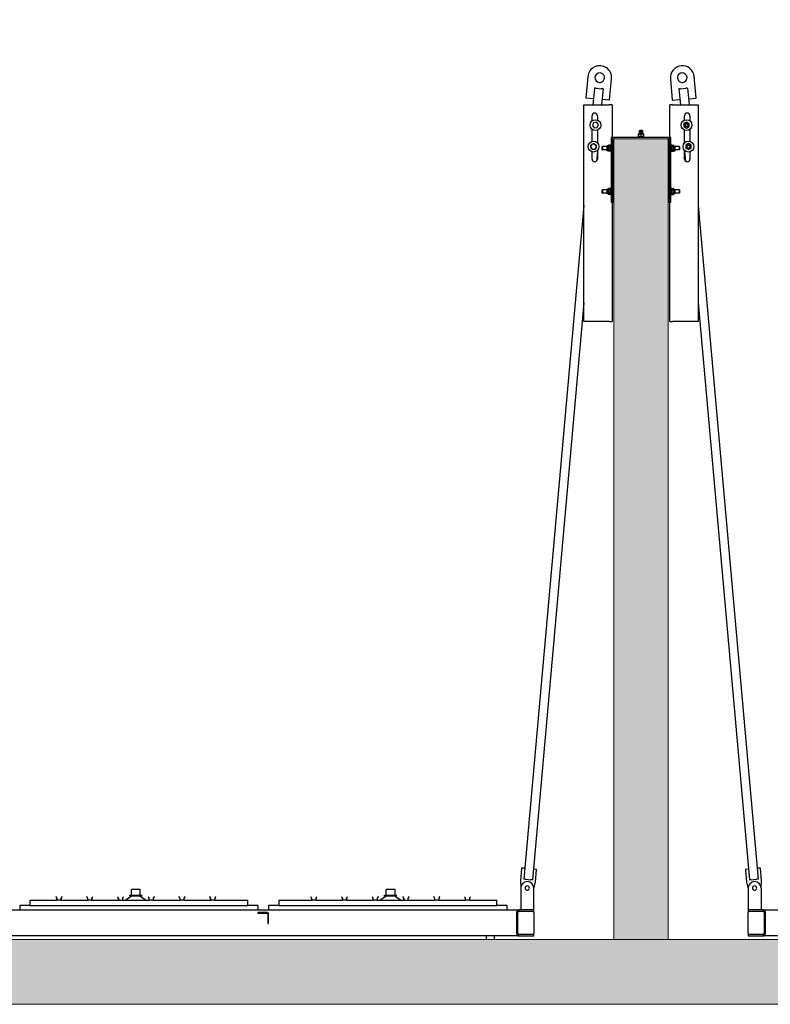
# Model space of a CAD drawing. Extents: x -89225 to 110569, y 13360 to 87647.
# Tile 435 of 478: x 91122 to 94590, y 62264 to 66814. Entities that reach past the tile are written whole.
import ezdxf

# ---------------------------------------------------------------- set-up
doc = ezdxf.new("R2010")
doc.units = 0
doc.layers.add('12', color=12, linetype='Continuous', lineweight=18)
doc.layers.add('Beluchtingstank', color=253, linetype='Continuous')
doc.layers.add('Iv-Lines 035', color=4, linetype='Continuous')
pattern_1 = [(240.00025, (1248752.05, -931373.5), (274.9637, -158.7488), [])]
pattern_2 = [(150, (1248752.05, -931373.5), (-158.75, -274.963), [])]
pattern_3 = [(210.0002, (1248752.05, -931373.5), (158.7508, -274.9626), [])]
pattern_4 = [(120, (1248752.05, -931373.5), (-274.963, -158.75), [])]

# ---------------------------------------------------------------- blocks, each defined once
blk = doc.blocks.new('Beuchtingstank doorsnede')
h = blk.add_hatch()
h.set_pattern_fill('ANSI31', color=256, scale=2540, angle=180.0002, style=0)
h.set_pattern_definition([(225.0002, (1248752.05, -931373.5), (224.5072, -224.5056), [])])
h.paths.add_polyline_path([(1206571.3, -939087.1), (1206576.5, -939074.2), (1206567.9, -939063.3), (1206554.2, -939065.2), (1206549, -939078.1), (1206557.5, -939089)])
h = blk.add_hatch()
h.set_pattern_fill('ANSI31', color=256, scale=2540, angle=75, style=0)
h.set_pattern_definition(pattern_4)
h.paths.add_polyline_path([(1206995.4, -939083.1), (1206995.4, -939069.2), (1206983.4, -939062.3), (1206971.4, -939069.2), (1206971.4, -939083.1), (1206983.4, -939090)])
edge = h.paths.add_edge_path(flags=0)
edge.add_ellipse((1206983.4, -939076.2), major_axis=(6.92, 0), ratio=1, start_angle=0, end_angle=360)
h = blk.add_hatch()
h.set_pattern_fill('ANSI31', color=256, scale=2540, angle=165.0002, style=0)
h.set_pattern_definition(pattern_3)
edge = h.paths.add_edge_path()
edge.add_ellipse((1206983.4, -939076.2), major_axis=(6.31, -4.92), ratio=1, start_angle=0, end_angle=360)
h = blk.add_hatch()
h.set_pattern_fill('ANSI31', color=256, scale=2540, angle=105, style=0)
h.set_pattern_definition(pattern_2)
h.paths.add_polyline_path([(1206562.4, -939186.7), (1206567.6, -939173.8), (1206559, -939162.9), (1206545.3, -939164.8), (1206540.1, -939177.7), (1206548.6, -939188.6)])
h = blk.add_hatch()
h.set_pattern_fill('ANSI31', color=256, scale=2540, angle=75, style=0)
h.set_pattern_definition(pattern_4)
h.paths.add_polyline_path([(1206635.5, -939133.1), (1206635.5, -939433.1), (1206639.5, -939433.1), (1206639.5, -939145.1), (1206639.5, -939133.1)])
h = blk.add_hatch()
h.set_pattern_fill('ANSI31', color=256, scale=2540, angle=105, style=0)
h.set_pattern_definition(pattern_2)
edge = h.paths.add_edge_path()
edge.add_line((1206900.5, -939433.1), (1206906.5, -939433.1))
edge.add_line((1206906.5, -939433.1), (1206906.5, -939145.1))
edge.add_ellipse((1206894.5, -939145.1), major_axis=(0, 12), ratio=1, start_angle=270, end_angle=360)
edge.add_line((1206894.5, -939133.1), (1206651.5, -939133.1))
edge.add_ellipse((1206651.5, -939145.1), major_axis=(-12, 0), ratio=1, start_angle=270, end_angle=360)
edge.add_line((1206639.5, -939145.1), (1206639.5, -939433.1))
edge.add_line((1206639.5, -939433.1), (1206645.5, -939433.1))
edge.add_line((1206645.5, -939433.1), (1206645.5, -939145.1))
edge.add_ellipse((1206651.5, -939145.1), major_axis=(0, 6), ratio=1, start_angle=35.6853, end_angle=90, ccw=False)
edge.add_ellipse((1206651.5, -939145.1), major_axis=(4.87, 3.5), ratio=1, start_angle=54.3147, end_angle=90, ccw=False)
edge.add_line((1206651.5, -939139.1), (1206894.5, -939139.1))
edge.add_ellipse((1206894.5, -939145.1), major_axis=(6, 0), ratio=1, start_angle=54.3147, end_angle=90, ccw=False)
edge.add_ellipse((1206894.5, -939145.1), major_axis=(4.87, -3.5), ratio=1, start_angle=35.6853, end_angle=90, ccw=False)
edge.add_line((1206900.5, -939145.1), (1206900.5, -939433.1))
h = blk.add_hatch()
h.set_pattern_fill('ANSI31', color=256, scale=2540, angle=195.0002, style=0)
h.set_pattern_definition(pattern_1)
h.paths.add_polyline_path([(1206910.5, -939433.1), (1206910.5, -939133.1), (1206906.5, -939133.1), (1206906.5, -939145.1), (1206906.5, -939433.1)])
h = blk.add_hatch()
h.set_pattern_fill('ANSI31', color=256, scale=2540, angle=90, style=0)
h.set_pattern_definition([(135, (1248752.05, -931373.5), (-224.5064, -224.5064), [])])
h.paths.add_polyline_path([(1207004.3, -939182.7), (1207004.3, -939168.8), (1206992.3, -939161.9), (1206980.3, -939168.8), (1206980.3, -939182.7), (1206992.3, -939189.6)])
edge = h.paths.add_edge_path(flags=0)
edge.add_ellipse((1206992.3, -939175.8), major_axis=(6.92, 0), ratio=1, start_angle=0, end_angle=360)
h = blk.add_hatch()
h.set_pattern_fill('ANSI31', color=256, scale=2540, angle=195.0002, style=0)
h.set_pattern_definition(pattern_1)
edge = h.paths.add_edge_path()
edge.add_ellipse((1206992.3, -939175.8), major_axis=(6.31, -4.92), ratio=1, start_angle=0, end_angle=360)
h = blk.add_hatch()
h.set_pattern_fill('ANSI31', color=256, scale=2540, angle=105, style=0)
h.set_pattern_definition(pattern_2)
edge = h.paths.add_edge_path()
edge.add_line((1206210, -942823.1), (1206278, -942823.1))
edge.add_line((1206278, -942823.1), (1206278, -942817.1))
edge.add_line((1206278, -942817.1), (1206210, -942817.1))
edge.add_ellipse((1206210, -942811.1), major_axis=(-6, 0), ratio=1, start_angle=0, end_angle=90, ccw=False)
edge.add_line((1206204, -942811.1), (1206204, -942715.1))
edge.add_ellipse((1206210, -942715.1), major_axis=(0, 6), ratio=1, start_angle=0, end_angle=90, ccw=False)
edge.add_line((1206210, -942709.1), (1206278, -942709.1))
edge.add_line((1206278, -942709.1), (1206278, -942703.1))
edge.add_line((1206278, -942703.1), (1206210, -942703.1))
edge.add_ellipse((1206210, -942715.1), major_axis=(-12, 0), ratio=1, start_angle=270, end_angle=360)
edge.add_line((1206198, -942715.1), (1206198, -942811.1))
edge.add_ellipse((1206210, -942811.1), major_axis=(0, -12), ratio=1, start_angle=270, end_angle=360)
h = blk.add_hatch()
h.set_pattern_fill('ANSI31', color=256, scale=2540, angle=195.0002, style=0)
h.set_pattern_definition(pattern_1)
edge = h.paths.add_edge_path()
edge.add_line((1207268, -942823.1), (1207336, -942823.1))
edge.add_ellipse((1207336, -942811.1), major_axis=(12, 0), ratio=1, start_angle=270, end_angle=360)
edge.add_line((1207348, -942811.1), (1207348, -942715.1))
edge.add_ellipse((1207336, -942715.1), major_axis=(0, 12), ratio=1, start_angle=270, end_angle=360)
edge.add_line((1207336, -942703.1), (1207268, -942703.1))
edge.add_line((1207268, -942703.1), (1207268, -942709.1))
edge.add_line((1207268, -942709.1), (1207336, -942709.1))
edge.add_ellipse((1207336, -942715.1), major_axis=(6, 0), ratio=1, start_angle=0, end_angle=90, ccw=False)
edge.add_line((1207342, -942715.1), (1207342, -942811.1))
edge.add_ellipse((1207336, -942811.1), major_axis=(0, -6), ratio=1, start_angle=0, end_angle=90, ccw=False)
edge.add_line((1207336, -942817.1), (1207268, -942817.1))
edge.add_line((1207268, -942817.1), (1207268, -942823.1))
h = blk.add_hatch()
h.set_pattern_fill('ANSI31', color=256, scale=2540, angle=165.0002, style=0)
h.set_pattern_definition(pattern_3)
edge = h.paths.add_edge_path()
edge.add_line((1205053, -942765.1), (1205053, -942721.1))
edge.add_ellipse((1205047, -942721.1), major_axis=(0, 6), ratio=1, start_angle=270, end_angle=360)
edge.add_line((1205047, -942715.1), (1205003, -942715.1))
edge.add_line((1205003, -942715.1), (1205003, -942718.1))
edge.add_line((1205003, -942718.1), (1205047, -942718.1))
edge.add_ellipse((1205047, -942721.1), major_axis=(3, 0), ratio=1, start_angle=0, end_angle=90, ccw=False)
edge.add_line((1205050, -942721.1), (1205050, -942765.1))
edge.add_line((1205050, -942765.1), (1205053, -942765.1))
for p, q in [((1206527.5, -938852.1), (1206518.6, -938951.7)), ((1206628.2, -938961.5), (1206637.1, -938861.9)), ((1206909, -938861.9), (1206917.9, -938961.5)), ((1207027.5, -938951.7), (1207018.6, -938852.1)), ((1206557.9, -938905.1), (1206551, -938983.1)), ((1206565.9, -938905.8), (1206557.9, -938905.1)), ((1206565.9, -938905.8), (1206589.8, -938907.9)), ((1206597.8, -938908.6), (1206589.8, -938907.9)), ((1206597.8, -938908.6), (1206591.1, -938983.1)), ((1206956.3, -938907.9), (1206948.3, -938908.6)), ((1206948.3, -938908.6), (1206955, -938983.1)), ((1206956.3, -938907.9), (1206980.2, -938905.8)), ((1206988.2, -938905.1), (1206980.2, -938905.8)), ((1206988.2, -938905.1), (1206995.1, -938983.1)), ((1206509.5, -938983.1), (1206627.5, -938983.1)), ((1206509.5, -939983.1), (1206509.5, -938983.1)), ((1206553.5, -938954.9), (1206518.6, -938951.7)), ((1206628.2, -938961.5), (1206593.3, -938958.4)), ((1206639.5, -938983.1), (1206627.5, -938983.1)), ((1206639.5, -938983.1), (1206639.5, -939133.1)), ((1206918.5, -938983.1), (1206906.5, -938983.1)), ((1206906.5, -939133.1), (1206906.5, -938983.1)), ((1206917.9, -938961.5), (1206952.8, -938958.4)), ((1206918.5, -938983.1), (1207036.5, -938983.1)), ((1206992.6, -938954.9), (1207027.5, -938951.7)), ((1207036.5, -938983.1), (1207036.5, -939983.1)), ((1206547, -939056.7), (1206547, -939033.1)), ((1206554.2, -939065.2), (1206549, -939078.1)), ((1206567.9, -939063.3), (1206554.2, -939065.2)), ((1206576.5, -939074.2), (1206567.9, -939063.3)), ((1206571.3, -939087.1), (1206576.5, -939074.2)), ((1206572, -939033.1), (1206572, -939053)), ((1206983.4, -939062.3), (1206971.4, -939069.2)), ((1206971.4, -939069.2), (1206971.4, -939083.1)), ((1206974, -939053), (1206974, -939033.1)), ((1206995.4, -939069.2), (1206983.4, -939062.3)), ((1206995.4, -939083.1), (1206995.4, -939069.2)), ((1206999, -939033.1), (1206999, -939056.7)), ((1206547, -939151.7), (1206547, -939095.6)), ((1206549, -939078.1), (1206557.5, -939089)), ((1206557.5, -939089), (1206571.3, -939087.1)), ((1206572, -939099.4), (1206572, -939158.6)), ((1206761, -939117.1), (1206767, -939117.1)), ((1206761, -939117.9), (1206761, -939129.4)), ((1206761.9, -939117.9), (1206761, -939117.9)), ((1206761.9, -939129.4), (1206761.9, -939117.9)), ((1206766.1, -939110.1), (1206765, -939113.1)), ((1206781, -939113.1), (1206765, -939113.1)), ((1206765, -939117.1), (1206765, -939113.1)), ((1206767.1, -939101.1), (1206766.1, -939102.1)), ((1206766.1, -939102.1), (1206766.1, -939102.1)), ((1206766.1, -939110.1), (1206766.1, -939102.1)), ((1206766.1, -939110.1), (1206766.1, -939102.1)), ((1206769.6, -939110.1), (1206766.1, -939110.1)), ((1206766.1, -939110.1), (1206766.1, -939110.1)), ((1206767, -939117.1), (1206779, -939117.1)), ((1206778.9, -939101.1), (1206767.1, -939101.1)), ((1206769.6, -939102.1), (1206769.6, -939102.1)), ((1206769.6, -939102.1), (1206769.6, -939110.1)), ((1206769.6, -939110.1), (1206769.6, -939102.1)), ((1206776.5, -939110.1), (1206769.6, -939110.1)), ((1206769.6, -939110.1), (1206769.6, -939110.1)), ((1206772.2, -939117.9), (1206772.2, -939129.4)), ((1206773.9, -939117.9), (1206772.2, -939117.9)), ((1206773.9, -939129.4), (1206773.9, -939117.9)), ((1206776.5, -939102.1), (1206776.5, -939102.1)), ((1206776.5, -939102.1), (1206776.5, -939110.1)), ((1206776.5, -939110.1), (1206776.5, -939102.1)), ((1206779.9, -939110.1), (1206776.5, -939110.1)), ((1206776.5, -939110.1), (1206776.5, -939110.1)), ((1206778.9, -939101.1), (1206779.9, -939102.1)), ((1206779, -939117.1), (1206785, -939117.1)), ((1206779.9, -939102.1), (1206779.9, -939102.1)), ((1206779.9, -939102.1), (1206779.9, -939110.1)), ((1206779.9, -939110.1), (1206779.9, -939102.1)), ((1206779.9, -939110.1), (1206779.9, -939110.1)), ((1206779.9, -939110.1), (1206781, -939113.1)), ((1206781, -939117.1), (1206781, -939113.1)), ((1206784.2, -939117.9), (1206784.2, -939129.4)), ((1206785, -939117.9), (1206784.2, -939117.9)), ((1206785, -939129.4), (1206785, -939117.9)), ((1206971.4, -939083.1), (1206983.4, -939090)), ((1206974, -939158.6), (1206974, -939099.4)), ((1206983.4, -939090), (1206995.4, -939083.1)), ((1206999, -939095.6), (1206999, -939151.7)), ((1206545.3, -939164.8), (1206540.1, -939177.7)), ((1206559, -939162.9), (1206545.3, -939164.8)), ((1206567.6, -939173.8), (1206559, -939162.9)), ((1206635.5, -939133.1), (1206635.5, -939433.1)), ((1206639.5, -939133.1), (1206635.5, -939133.1)), ((1206639.5, -939433.1), (1206639.5, -939133.1)), ((1206641.2, -939139.1), (1206639.5, -939139.1)), ((1206639.5, -939145.1), (1206639.5, -939433.1)), ((1206645.5, -939433.1), (1206645.5, -939145.1)), ((1206894.5, -939133.1), (1206651.5, -939133.1)), ((1206788, -939130.1), (1206758, -939130.1)), ((1206758, -939133.1), (1206758, -939130.1)), ((1206761, -939129.4), (1206761.9, -939129.4)), ((1206772.2, -939129.4), (1206773.9, -939129.4)), ((1206784.2, -939129.4), (1206785, -939129.4)), ((1206788, -939133.1), (1206788, -939130.1)), ((1206900.5, -939145.1), (1206900.5, -939433.1)), ((1206906.5, -939139.1), (1206904.9, -939139.1)), ((1206910.5, -939133.1), (1206906.5, -939133.1)), ((1206906.5, -939133.1), (1206906.5, -939433.1)), ((1206906.5, -939433.1), (1206906.5, -939145.1)), ((1206910.5, -939433.1), (1206910.5, -939133.1)), ((1206992.3, -939161.9), (1206980.3, -939168.8)), ((1207004.3, -939168.8), (1206992.3, -939161.9)), ((1206540.1, -939177.7), (1206548.6, -939188.6)), ((1206547, -939233.1), (1206547, -939199.8)), ((1206548.6, -939188.6), (1206562.4, -939186.7)), ((1206562.4, -939186.7), (1206567.6, -939173.8)), ((1206572, -939196.8), (1206568, -939242.4)), ((1206572, -939192.9), (1206572, -939233.1)), ((1206594.5, -939175.6), (1206595, -939175.1)), ((1206594.5, -939190.6), (1206594.5, -939175.6)), ((1206594.5, -939190.6), (1206595, -939191.1)), ((1206595, -939175.1), (1206595, -939191.1)), ((1206616.5, -939175.1), (1206595, -939175.1)), ((1206616.5, -939191.1), (1206595, -939191.1)), ((1206616.5, -939194.4), (1206616.5, -939171.9)), ((1206622, -939171.9), (1206616.5, -939171.9)), ((1206622, -939194.4), (1206616.5, -939194.4)), ((1206622, -939171.9), (1206623.6, -939169.3)), ((1206622, -939194.4), (1206622, -939171.9)), ((1206622, -939194.4), (1206623.6, -939197)), ((1206631, -939169.3), (1206623.6, -939169.3)), ((1206631, -939176.2), (1206623.6, -939176.2)), ((1206631, -939190.1), (1206623.6, -939190.1)), ((1206631, -939197), (1206623.6, -939197)), ((1206632.5, -939171.9), (1206631, -939169.3)), ((1206632.5, -939194.4), (1206631, -939197)), ((1206632.5, -939168.1), (1206632.5, -939198.1)), ((1206632.5, -939168.1), (1206635.5, -939168.1)), ((1206632.5, -939198.1), (1206635.5, -939198.1)), ((1206913.5, -939168.1), (1206910.5, -939168.1)), ((1206913.5, -939198.1), (1206910.5, -939198.1)), ((1206913.5, -939198.1), (1206913.5, -939168.1)), ((1206913.5, -939171.9), (1206915.1, -939169.3)), ((1206913.5, -939194.4), (1206915.1, -939197)), ((1206915.1, -939169.3), (1206922.5, -939169.3)), ((1206915.1, -939176.2), (1206922.5, -939176.2)), ((1206915.1, -939190.1), (1206922.5, -939190.1)), ((1206915.1, -939197), (1206922.5, -939197)), ((1206924, -939171.9), (1206922.5, -939169.3)), ((1206924, -939194.4), (1206922.5, -939197)), ((1206924, -939171.9), (1206924, -939194.4)), ((1206924, -939171.9), (1206929.5, -939171.9)), ((1206924, -939194.4), (1206929.5, -939194.4)), ((1206929.5, -939171.9), (1206929.5, -939194.4)), ((1206951, -939175.1), (1206929.5, -939175.1)), ((1206951, -939191.1), (1206929.5, -939191.1)), ((1206951, -939175.1), (1206951, -939191.1)), ((1206951.5, -939175.6), (1206951, -939175.1)), ((1206951.5, -939190.6), (1206951, -939191.1)), ((1206951.5, -939190.6), (1206951.5, -939175.6)), ((1206974, -939233.1), (1206974, -939192.9)), ((1206974, -939196.8), (1206978.1, -939242.4)), ((1206980.3, -939168.8), (1206980.3, -939182.7)), ((1206980.3, -939182.7), (1206992.3, -939189.6)), ((1206992.3, -939189.6), (1207004.3, -939182.7)), ((1206999, -939199.8), (1206999, -939233.1)), ((1207004.3, -939182.7), (1207004.3, -939168.8)), ((1206594.5, -939375.6), (1206595, -939375.1)), ((1206594.5, -939390.6), (1206594.5, -939375.6)), ((1206594.5, -939390.6), (1206595, -939391.1)), ((1206595, -939375.1), (1206595, -939391.1)), ((1206616.5, -939375.1), (1206595, -939375.1)), ((1206616.5, -939391.1), (1206595, -939391.1)), ((1206616.5, -939394.4), (1206616.5, -939371.9)), ((1206622, -939371.9), (1206616.5, -939371.9)), ((1206622, -939371.9), (1206623.6, -939369.3)), ((1206622, -939394.4), (1206622, -939371.9)), ((1206631, -939369.3), (1206623.6, -939369.3)), ((1206631, -939376.2), (1206623.6, -939376.2)), ((1206631, -939390.1), (1206623.6, -939390.1)), ((1206632.5, -939371.9), (1206631, -939369.3)), ((1206632.5, -939368.1), (1206632.5, -939398.1)), ((1206632.5, -939368.1), (1206635.5, -939368.1)), ((1206913.5, -939368.1), (1206910.5, -939368.1)), ((1206913.5, -939398.1), (1206913.5, -939368.1)), ((1206913.5, -939371.9), (1206915.1, -939369.3)), ((1206915.1, -939369.3), (1206922.5, -939369.3)), ((1206915.1, -939376.2), (1206922.5, -939376.2)), ((1206915.1, -939390.1), (1206922.5, -939390.1)), ((1206924, -939371.9), (1206922.5, -939369.3)), ((1206924, -939371.9), (1206924, -939394.4)), ((1206924, -939371.9), (1206929.5, -939371.9)), ((1206929.5, -939371.9), (1206929.5, -939394.4)), ((1206951, -939375.1), (1206929.5, -939375.1)), ((1206951, -939391.1), (1206929.5, -939391.1)), ((1206951, -939375.1), (1206951, -939391.1)), ((1206951.5, -939375.6), (1206951, -939375.1)), ((1206951.5, -939390.6), (1206951, -939391.1)), ((1206951.5, -939390.6), (1206951.5, -939375.6)), ((1206622, -939394.4), (1206616.5, -939394.4)), ((1206622, -939394.4), (1206623.6, -939397)), ((1206631, -939397), (1206623.6, -939397)), ((1206632.5, -939394.4), (1206631, -939397)), ((1206632.5, -939398.1), (1206635.5, -939398.1)), ((1206635.5, -939433.1), (1206639.5, -939433.1)), ((1206639.5, -939433.1), (1206639.5, -939983.1)), ((1206639.5, -939433.1), (1206645.5, -939433.1)), ((1206900.5, -939433.1), (1206906.5, -939433.1)), ((1206906.5, -939983.1), (1206906.5, -939433.1)), ((1206906.5, -939433.1), (1206910.5, -939433.1)), ((1206913.5, -939398.1), (1206910.5, -939398.1)), ((1206913.5, -939394.4), (1206915.1, -939397)), ((1206915.1, -939397), (1206922.5, -939397)), ((1206924, -939394.4), (1206922.5, -939397)), ((1206924, -939394.4), (1206929.5, -939394.4)), ((1206509.5, -939447.1), (1206231.7, -942560.5)), ((1207036.5, -939447.1), (1207314.4, -942560.5)), ((1206509.5, -939897.1), (1206271.5, -942564.1)), ((1207036.5, -939897.1), (1207274.6, -942564.1)), ((1206627.5, -939983.1), (1206509.5, -939983.1)), ((1206627.5, -939983.1), (1206639.5, -939983.1)), ((1206906.5, -939983.1), (1206918.5, -939983.1)), ((1207036.5, -939983.1), (1206918.5, -939983.1)), ((1206221.2, -942509.4), (1206215.9, -942569.2)), ((1206236.1, -942510.7), (1206221.2, -942509.4)), ((1206290.9, -942515.6), (1206276, -942514.3)), ((1206285.6, -942575.4), (1206290.9, -942515.6)), ((1207270.1, -942514.3), (1207255.2, -942515.6)), ((1207255.2, -942515.6), (1207260.5, -942575.4)), ((1207324.9, -942509.4), (1207310, -942510.7)), ((1207330.2, -942569.2), (1207324.9, -942509.4)), ((1206215.9, -942569.2), (1206218, -942603.1)), ((1206239.7, -942561.2), (1206231.7, -942560.5)), ((1206239.7, -942561.2), (1206263.6, -942563.4)), ((1206271.5, -942564.1), (1206263.6, -942563.4)), ((1206278, -942605.8), (1206285.6, -942575.4)), ((1207260.5, -942575.4), (1207268, -942605.8)), ((1207282.5, -942563.4), (1207274.6, -942564.1)), ((1207282.5, -942563.4), (1207306.4, -942561.2)), ((1207314.4, -942560.5), (1207306.4, -942561.2)), ((1207328, -942603.1), (1207330.2, -942569.2)), ((1204460.2, -942609.1), (1204419.2, -942609.1)), ((1204419.2, -942634.1), (1204419.2, -942609.1)), ((1204460.2, -942634.1), (1204460.2, -942609.1)), ((1205637, -942609.1), (1205596, -942609.1)), ((1205596, -942634.1), (1205596, -942609.1)), ((1205637, -942634.1), (1205637, -942609.1)), ((1206218, -942602.1), (1206218, -942703.1)), ((1206278, -942703.1), (1206278, -942602.1)), ((1207268, -942602.1), (1207268, -942703.1)), ((1207328, -942602.1), (1207328, -942703.1)), ((1203949.7, -942659.1), (1203949.7, -942683.1)), ((1204076.8, -942659.1), (1203949.7, -942659.1)), ((1204071.2, -942642.5), (1204070.4, -942643.2)), ((1204070.4, -942643.2), (1204073.2, -942646)), ((1204074, -942645.3), (1204071.2, -942642.5)), ((1204074.2, -942648.2), (1204074.2, -942656.6)), ((1204075.2, -942656.6), (1204075.2, -942648.2)), ((1204092.7, -942658.1), (1204076.8, -942658.1)), ((1204218.8, -942659.1), (1204092.7, -942659.1)), ((1204094.3, -942648.2), (1204094.3, -942656.6)), ((1204095.3, -942656.6), (1204095.3, -942648.2)), ((1204098.3, -942642.5), (1204095.5, -942645.3)), ((1204096.3, -942646), (1204099.1, -942643.2)), ((1204099.1, -942643.2), (1204098.3, -942642.5)), ((1204213.2, -942642.5), (1204212.4, -942643.2)), ((1204212.4, -942643.2), (1204215.2, -942646)), ((1204216, -942645.3), (1204213.2, -942642.5)), ((1204216.2, -942648.2), (1204216.2, -942656.6)), ((1204217.2, -942656.6), (1204217.2, -942648.2)), ((1204234.7, -942658.1), (1204218.8, -942658.1)), ((1204360.8, -942659.1), (1204234.7, -942659.1)), ((1204236.3, -942656.6), (1204236.3, -942648.2)), ((1204237.3, -942656.6), (1204237.3, -942648.2)), ((1204237.5, -942645.3), (1204240.3, -942642.5)), ((1204238.3, -942646), (1204241.1, -942643.2)), ((1204241.1, -942643.2), (1204240.3, -942642.5)), ((1204355.2, -942642.5), (1204354.4, -942643.2)), ((1204354.4, -942643.2), (1204357.2, -942646)), ((1204358, -942645.3), (1204355.2, -942642.5)), ((1204358.2, -942648.2), (1204358.2, -942656.6)), ((1204359.2, -942648.2), (1204359.2, -942656.6)), ((1204360.8, -942658.1), (1204376.7, -942658.1)), ((1204502.8, -942659.1), (1204376.7, -942659.1)), ((1204378.3, -942648.2), (1204378.3, -942656.6)), ((1204379.3, -942656.6), (1204379.3, -942648.2)), ((1204382.3, -942642.5), (1204379.5, -942645.3)), ((1204380.3, -942646), (1204383.1, -942643.2)), ((1204383.1, -942643.2), (1204382.3, -942642.5)), ((1204419.2, -942639.1), (1204389.7, -942659.1)), ((1204412.1, -942634.1), (1204412.2, -942634.1)), ((1204412.1, -942639.1), (1204412.1, -942634.1)), ((1204412.2, -942639.1), (1204412.1, -942639.1)), ((1204412.2, -942639.1), (1204412.2, -942634.1)), ((1204412.2, -942634.1), (1204439.9, -942634.1)), ((1204439.9, -942639.1), (1204412.2, -942639.1)), ((1204439.9, -942639.1), (1204439.9, -942634.1)), ((1204439.9, -942634.1), (1204467.4, -942634.1)), ((1204467.4, -942639.1), (1204439.9, -942639.1)), ((1204460.2, -942639.1), (1204489.7, -942659.1)), ((1204467.4, -942639.1), (1204467.4, -942634.1)), ((1204497.2, -942642.5), (1204496.4, -942643.2)), ((1204499.2, -942646), (1204496.4, -942643.2)), ((1204500, -942645.3), (1204497.2, -942642.5)), ((1204500.2, -942648.2), (1204500.2, -942656.6)), ((1204501.2, -942656.6), (1204501.2, -942648.2)), ((1204518.7, -942658.1), (1204502.8, -942658.1)), ((1204644.8, -942659.1), (1204518.7, -942659.1)), ((1204520.3, -942648.2), (1204520.3, -942656.6)), ((1204521.3, -942656.6), (1204521.3, -942648.2)), ((1204524.3, -942642.5), (1204521.5, -942645.3)), ((1204525.1, -942643.2), (1204522.3, -942646)), ((1204525.1, -942643.2), (1204524.3, -942642.5)), ((1204639.2, -942642.5), (1204638.4, -942643.2)), ((1204638.4, -942643.2), (1204641.2, -942646)), ((1204642, -942645.3), (1204639.2, -942642.5)), ((1204642.2, -942648.2), (1204642.2, -942656.6)), ((1204643.2, -942648.2), (1204643.2, -942656.6)), ((1204660.7, -942658.1), (1204644.8, -942658.1)), ((1204786.8, -942659.1), (1204660.7, -942659.1)), ((1204662.3, -942656.6), (1204662.3, -942648.2)), ((1204663.3, -942656.6), (1204663.3, -942648.2)), ((1204663.5, -942645.3), (1204666.3, -942642.5)), ((1204664.3, -942646), (1204667.1, -942643.2)), ((1204667.1, -942643.2), (1204666.3, -942642.5)), ((1204781.2, -942642.5), (1204780.4, -942643.2)), ((1204780.4, -942643.2), (1204783.2, -942646)), ((1204781.2, -942642.5), (1204784, -942645.3)), ((1204784.2, -942648.2), (1204784.2, -942656.6)), ((1204785.2, -942656.6), (1204785.2, -942648.2)), ((1204802.7, -942658.1), (1204786.8, -942658.1)), ((1204956.5, -942659.1), (1204802.7, -942659.1)), ((1204804.3, -942648.2), (1204804.3, -942656.6)), ((1204805.3, -942656.6), (1204805.3, -942648.2)), ((1204808.3, -942642.5), (1204805.5, -942645.3)), ((1204809.1, -942643.2), (1204806.3, -942646)), ((1204808.3, -942642.5), (1204809.1, -942643.2)), ((1204956.5, -942683.1), (1204956.5, -942659.1)), ((1205099.7, -942659.1), (1205099.7, -942683.1)), ((1205253.6, -942659.1), (1205099.7, -942659.1)), ((1205247.2, -942643.2), (1205248, -942642.5)), ((1205250, -942646), (1205247.2, -942643.2)), ((1205250.8, -942645.3), (1205248, -942642.5)), ((1205251, -942648.2), (1205251, -942656.6)), ((1205252, -942656.6), (1205252, -942648.2)), ((1205269.5, -942658.1), (1205253.6, -942658.1)), ((1205395.6, -942659.1), (1205269.5, -942659.1)), ((1205271.1, -942648.2), (1205271.1, -942656.6)), ((1205272.1, -942656.6), (1205272.1, -942648.2)), ((1205272.3, -942645.3), (1205275.1, -942642.5)), ((1205273.1, -942646), (1205275.9, -942643.2)), ((1205275.9, -942643.2), (1205275.1, -942642.5)), ((1205390, -942642.5), (1205389.2, -942643.2)), ((1205389.2, -942643.2), (1205392, -942646)), ((1205390, -942642.5), (1205392.8, -942645.3)), ((1205393, -942648.2), (1205393, -942656.6)), ((1205394, -942648.2), (1205394, -942656.6)), ((1205411.5, -942658.1), (1205395.6, -942658.1)), ((1205537.6, -942659.1), (1205411.5, -942659.1)), ((1205413.1, -942656.6), (1205413.1, -942648.2)), ((1205414.1, -942656.6), (1205414.1, -942648.2)), ((1205417.1, -942642.5), (1205414.3, -942645.3)), ((1205415.1, -942646), (1205417.9, -942643.2)), ((1205417.9, -942643.2), (1205417.1, -942642.5)), ((1205532, -942642.5), (1205531.2, -942643.2)), ((1205534, -942646), (1205531.2, -942643.2)), ((1205534.8, -942645.3), (1205532, -942642.5)), ((1205535, -942648.2), (1205535, -942656.6)), ((1205536, -942656.6), (1205536, -942648.2)), ((1205553.5, -942658.1), (1205537.6, -942658.1)), ((1205679.6, -942659.1), (1205553.5, -942659.1)), ((1205555.1, -942648.2), (1205555.1, -942656.6)), ((1205556.1, -942656.6), (1205556.1, -942648.2)), ((1205559.1, -942642.5), (1205556.3, -942645.3)), ((1205559.9, -942643.2), (1205557.1, -942646)), ((1205559.9, -942643.2), (1205559.1, -942642.5)), ((1205596, -942639.1), (1205566.5, -942659.1)), ((1205588.9, -942639.1), (1205588.9, -942634.1)), ((1205588.9, -942634.1), (1205589, -942634.1)), ((1205589, -942639.1), (1205588.9, -942639.1)), ((1205589, -942639.1), (1205589, -942634.1)), ((1205589, -942634.1), (1205616.7, -942634.1)), ((1205616.7, -942639.1), (1205589, -942639.1)), ((1205616.7, -942639.1), (1205616.7, -942634.1)), ((1205616.7, -942634.1), (1205644.2, -942634.1)), ((1205644.2, -942639.1), (1205616.7, -942639.1)), ((1205637, -942639.1), (1205666.5, -942659.1)), ((1205644.2, -942639.1), (1205644.2, -942634.1)), ((1205674, -942642.5), (1205673.2, -942643.2)), ((1205673.2, -942643.2), (1205676, -942646)), ((1205676.8, -942645.3), (1205674, -942642.5)), ((1205677, -942648.2), (1205677, -942656.6)), ((1205678, -942656.6), (1205678, -942648.2)), ((1205679.6, -942658.1), (1205695.5, -942658.1)), ((1205821.6, -942659.1), (1205695.5, -942659.1)), ((1205697.1, -942656.6), (1205697.1, -942648.2)), ((1205698.1, -942656.6), (1205698.1, -942648.2)), ((1205701.1, -942642.5), (1205698.3, -942645.3)), ((1205699.1, -942646), (1205701.9, -942643.2)), ((1205701.9, -942643.2), (1205701.1, -942642.5)), ((1205816, -942642.5), (1205815.2, -942643.2)), ((1205815.2, -942643.2), (1205818, -942646)), ((1205816, -942642.5), (1205818.8, -942645.3)), ((1205819, -942648.2), (1205819, -942656.6)), ((1205820, -942648.2), (1205820, -942656.6)), ((1205837.5, -942658.1), (1205821.6, -942658.1)), ((1205963.6, -942659.1), (1205837.5, -942659.1)), ((1205839.1, -942648.2), (1205839.1, -942656.6)), ((1205840.1, -942656.6), (1205840.1, -942648.2)), ((1205843.1, -942642.5), (1205840.3, -942645.3)), ((1205841.1, -942646), (1205843.9, -942643.2)), ((1205843.9, -942643.2), (1205843.1, -942642.5)), ((1205958, -942642.5), (1205957.2, -942643.2)), ((1205957.2, -942643.2), (1205960, -942646)), ((1205960.8, -942645.3), (1205958, -942642.5)), ((1205961, -942648.2), (1205961, -942656.6)), ((1205962, -942656.6), (1205962, -942648.2)), ((1205979.5, -942658.1), (1205963.6, -942658.1)), ((1206106.5, -942659.1), (1205979.5, -942659.1)), ((1205981.1, -942648.2), (1205981.1, -942656.6)), ((1205982.1, -942656.6), (1205982.1, -942648.2)), ((1205985.1, -942642.5), (1205982.3, -942645.3)), ((1205983.1, -942646), (1205985.9, -942643.2)), ((1205985.9, -942643.2), (1205985.1, -942642.5)), ((1206106.5, -942683.1), (1206106.5, -942659.1)), ((1200396, -942703.1), (1206210, -942703.1)), ((1203949.7, -942683.1), (1203903.1, -942683.1)), ((1203903.1, -942683.1), (1203903.1, -942703.1)), ((1203949.7, -942683.1), (1204956.5, -942683.1)), ((1205003.1, -942683.1), (1204956.5, -942683.1)), ((1205003.1, -942683.1), (1205003.1, -942703.1)), ((1205099.7, -942683.1), (1205053.1, -942683.1)), ((1205053.1, -942683.1), (1205053.1, -942703.1)), ((1205099.7, -942683.1), (1206106.5, -942683.1)), ((1206153.1, -942683.1), (1206106.5, -942683.1)), ((1206153.1, -942683.1), (1206153.1, -942703.1)), ((1206278, -942703.1), (1206210, -942703.1)), ((1206210, -942709.1), (1206278, -942709.1)), ((1206278, -942709.1), (1206278, -942703.1)), ((1206278, -942715.1), (1206278, -942709.1)), ((1207336, -942703.1), (1207268, -942703.1)), ((1207268, -942703.1), (1207268, -942709.1)), ((1207268, -942709.1), (1207268, -942715.1)), ((1207268, -942709.1), (1207336, -942709.1)), ((1207336, -942703.1), (1213150, -942703.1)), ((1205047, -942715.1), (1205003, -942715.1)), ((1205003, -942715.1), (1205003, -942718.1)), ((1205003, -942718.1), (1205047, -942718.1)), ((1205050, -942721.1), (1205050, -942765.1)), ((1205053, -942765.1), (1205053, -942721.1)), ((1206198, -942715.1), (1206198, -942811.1)), ((1206204, -942811.1), (1206204, -942715.1)), ((1206278, -942715.1), (1206278, -942811.1)), ((1207268, -942811.1), (1207268, -942715.1)), ((1207342, -942715.1), (1207342, -942811.1)), ((1207348, -942811.1), (1207348, -942715.1)), ((1205050, -942765.1), (1205053, -942765.1)), ((1206210, -942823.1), (1200396, -942823.1)), ((1206059, -942839.1), (1206059, -942823.1)), ((1206097, -942839.1), (1206097, -942823.1)), ((1206278, -942817.1), (1206210, -942817.1)), ((1206210, -942823.1), (1206278, -942823.1)), ((1206278, -942817.1), (1206278, -942811.1)), ((1206278, -942823.1), (1206278, -942817.1)), ((1207268, -942811.1), (1207268, -942817.1)), ((1207336, -942817.1), (1207268, -942817.1)), ((1207268, -942817.1), (1207268, -942823.1)), ((1207268, -942823.1), (1207336, -942823.1)), ((1213150, -942823.1), (1207336, -942823.1))]:
    blk.add_line(p, q)
for centre, radius in [((1206562.7, -939076.2), 25), ((1206983.4, -939076.2), 25), ((1206983.4, -939076.2), 8), ((1206983.4, -939076.2), 6.92), ((1206553.8, -939175.8), 25), ((1206992.3, -939175.8), 25), ((1206992.3, -939175.8), 8), ((1206992.3, -939175.8), 6.92)]:
    blk.add_circle(centre, radius)
for centre, radius, start, end in [((1206582.3, -938857), 55, 354.9, 174.9), ((1206582.3, -938857), 22, 84.9, 264.9), ((1206582.3, -938857), 22, 264.9, 84.9), ((1206963.8, -938857), 55, 5.1, 185.1), ((1206963.8, -938857), 22, 95.1, 275.1), ((1206963.8, -938857), 22, 275.1, 95.1), ((1206559.5, -939033.1), 12.5, 0, 180), ((1206986.5, -939033.1), 12.5, 0, 180), ((1206651.5, -939145.1), 12, 90, 180), ((1206651.5, -939145.1), 6, 90, 180), ((1206894.5, -939145.1), 12, 0, 90), ((1206894.5, -939145.1), 6, 0, 90), ((1206559.5, -939233.1), 12.5, 180, 0), ((1206986.5, -939233.1), 12.5, 180, 0), ((1206248, -942602.1), 30, 0, 180), ((1207298, -942602.1), 30, 0, 180), ((1206248, -942602.1), 10, 90, 270), ((1206248, -942602.1), 10, 270, 90), ((1207298, -942602.1), 10, 90, 270), ((1207298, -942602.1), 10, 270, 90), ((1204071, -942648.2), 3.12, 0, 45), ((1204071, -942648.2), 4.15, 0, 45), ((1204076.8, -942656.6), 2.6, 180, 270), ((1204076.8, -942656.6), 1.56, 180, 270), ((1204092.7, -942656.6), 1.56, 270, 0), ((1204092.7, -942656.6), 2.6, 270, 0), ((1204098.5, -942648.2), 4.15, 135, 180), ((1204098.5, -942648.2), 3.12, 135, 180), ((1204213, -942648.2), 3.12, 0, 45), ((1204213, -942648.2), 4.15, 0, 45), ((1204218.8, -942656.6), 2.6, 180, 270), ((1204218.8, -942656.6), 1.56, 180, 270), ((1204234.7, -942656.6), 2.6, 270, 0), ((1204234.7, -942656.6), 1.56, 270, 0), ((1204240.5, -942648.2), 4.15, 135, 180), ((1204240.5, -942648.2), 3.12, 135, 180), ((1204355, -942648.2), 3.12, 0, 45), ((1204355, -942648.2), 4.15, 0, 45), ((1204360.8, -942656.6), 2.6, 180, 270), ((1204360.8, -942656.6), 1.56, 180, 270), ((1204376.7, -942656.6), 1.56, 270, 0), ((1204376.7, -942656.6), 2.6, 270, 0), ((1204382.5, -942648.2), 4.15, 135, 180), ((1204382.5, -942648.2), 3.12, 135, 180), ((1204497, -942648.2), 3.12, 0, 45), ((1204497, -942648.2), 4.15, 0, 45), ((1204502.8, -942656.6), 2.6, 180, 270), ((1204502.8, -942656.6), 1.56, 180, 270), ((1204518.7, -942656.6), 2.6, 270, 0), ((1204518.7, -942656.6), 1.56, 270, 0), ((1204524.5, -942648.2), 4.15, 135, 180), ((1204524.5, -942648.2), 3.12, 135, 180), ((1204639, -942648.2), 3.12, 0, 45), ((1204639, -942648.2), 4.15, 0, 45), ((1204644.8, -942656.6), 2.6, 180, 270), ((1204644.8, -942656.6), 1.56, 180, 270), ((1204660.7, -942656.6), 1.56, 270, 0), ((1204660.7, -942656.6), 2.6, 270, 0), ((1204666.5, -942648.2), 4.15, 135, 180), ((1204666.5, -942648.2), 3.12, 135, 180), ((1204781, -942648.2), 3.12, 0, 45), ((1204781, -942648.2), 4.15, 0, 45), ((1204786.8, -942656.6), 2.6, 180, 270), ((1204786.8, -942656.6), 1.56, 180, 270), ((1204802.7, -942656.6), 1.56, 270, 0), ((1204802.7, -942656.6), 2.6, 270, 0), ((1204808.5, -942648.2), 4.15, 135, 180), ((1204808.5, -942648.2), 3.12, 135, 180), ((1205247.8, -942648.2), 3.12, 0, 45), ((1205247.8, -942648.2), 4.15, 0, 45), ((1205253.6, -942656.6), 2.6, 180, 270), ((1205253.6, -942656.6), 1.56, 180, 270), ((1205269.5, -942656.6), 2.6, 270, 0), ((1205269.5, -942656.6), 1.56, 270, 0), ((1205275.3, -942648.2), 4.15, 135, 180), ((1205275.3, -942648.2), 3.12, 135, 180), ((1205389.8, -942648.2), 3.12, 0, 45), ((1205389.8, -942648.2), 4.15, 0, 45), ((1205395.6, -942656.6), 2.6, 180, 270), ((1205395.6, -942656.6), 1.56, 180, 270), ((1205411.5, -942656.6), 2.6, 270, 0), ((1205411.5, -942656.6), 1.56, 270, 0), ((1205417.3, -942648.2), 4.15, 135, 180), ((1205417.3, -942648.2), 3.12, 135, 180), ((1205531.8, -942648.2), 3.12, 0, 45), ((1205531.8, -942648.2), 4.15, 0, 45), ((1205537.6, -942656.6), 2.6, 180, 270), ((1205537.6, -942656.6), 1.56, 180, 270), ((1205553.5, -942656.6), 1.56, 270, 0), ((1205553.5, -942656.6), 2.6, 270, 0), ((1205559.3, -942648.2), 4.15, 135, 180), ((1205559.3, -942648.2), 3.12, 135, 180), ((1205673.8, -942648.2), 3.12, 0, 45), ((1205673.8, -942648.2), 4.15, 0, 45), ((1205679.6, -942656.6), 2.6, 180, 270), ((1205679.6, -942656.6), 1.56, 180, 270), ((1205695.5, -942656.6), 2.6, 270, 0), ((1205695.5, -942656.6), 1.56, 270, 0), ((1205701.3, -942648.2), 4.15, 135, 180), ((1205701.3, -942648.2), 3.12, 135, 180), ((1205815.8, -942648.2), 3.12, 0, 45), ((1205815.8, -942648.2), 4.15, 0, 45), ((1205821.6, -942656.6), 2.6, 180, 270), ((1205821.6, -942656.6), 1.56, 180, 270), ((1205837.5, -942656.6), 2.6, 270, 0), ((1205837.5, -942656.6), 1.56, 270, 0), ((1205843.3, -942648.2), 4.15, 135, 180), ((1205843.3, -942648.2), 3.12, 135, 180), ((1205957.8, -942648.2), 3.12, 0, 45), ((1205957.8, -942648.2), 4.15, 0, 45), ((1205963.6, -942656.6), 2.6, 180, 270), ((1205963.6, -942656.6), 1.56, 180, 270), ((1205979.5, -942656.6), 1.56, 270, 0), ((1205979.5, -942656.6), 2.6, 270, 0), ((1205985.3, -942648.2), 4.15, 135, 180), ((1205985.3, -942648.2), 3.12, 135, 180), ((1206210, -942715.1), 12, 90, 180), ((1206210, -942715.1), 6, 90, 180), ((1207336, -942715.1), 12, 0, 90), ((1207336, -942715.1), 6, 0, 90), ((1205047, -942721.1), 6, 0, 90), ((1205047, -942721.1), 3, 0, 90), ((1206210, -942811.1), 12, 180, 270), ((1206210, -942811.1), 6, 180, 270), ((1207336, -942811.1), 12, 270, 0), ((1207336, -942811.1), 6, 270, 0)]:
    blk.add_arc(centre, radius, start, end)
for points, weights in [([(1206761, -939117.1), (1206761, -939117.1), (1206761, -939117.9)], [1, 1.02824688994, 1]), ([(1206761.9, -939117.9), (1206764.6, -939117.1), (1206767, -939117.1)], [1, 1.02824688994, 1]), ([(1206766.1, -939102.1), (1206767.9, -939100.5), (1206769.6, -939102.1)], [1, 1.15, 1]), ([(1206767, -939117.1), (1206769.5, -939117.1), (1206772.2, -939117.9)], [1, 1.02824688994, 1]), ([(1206769.6, -939102.1), (1206773, -939100.5), (1206776.5, -939102.1)], [1, 1.15, 1]), ([(1206773.9, -939117.9), (1206776.6, -939117.1), (1206779, -939117.1)], [1, 1.02824688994, 1]), ([(1206776.5, -939102.1), (1206778.2, -939100.5), (1206779.9, -939102.1)], [1, 1.15, 1]), ([(1206779, -939117.1), (1206781.5, -939117.1), (1206784.2, -939117.9)], [1, 1.02824688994, 1]), ([(1206785, -939117.9), (1206785, -939117.1), (1206785, -939117.1)], [1, 1.02824688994, 1]), ([(1206549.9, -939164.2), (1206551.7, -939163.1), (1206553.8, -939161.9)], [1.0673339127, 1.04951561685, 1]), ([(1206553.8, -939161.9), (1206555.1, -939162.6), (1206556.3, -939163.3)], [1, 1.02908172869, 1.04722946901]), ([(1206761, -939129.4), (1206761, -939130.1), (1206761, -939130.1)], [1, 1.02824688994, 1]), ([(1206767, -939130.1), (1206764.6, -939130.1), (1206761.9, -939129.4)], [1, 1.02824688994, 1]), ([(1206772.2, -939129.4), (1206769.5, -939130.1), (1206767, -939130.1)], [1, 1.02824688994, 1]), ([(1206779, -939130.1), (1206776.6, -939130.1), (1206773.9, -939129.4)], [1, 1.02824688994, 1]), ([(1206784.2, -939129.4), (1206781.5, -939130.1), (1206779, -939130.1)], [1, 1.02824688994, 1]), ([(1206785, -939130.1), (1206785, -939130.1), (1206785, -939129.4)], [1, 1.02824688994, 1]), ([(1206541.8, -939168.8), (1206543.1, -939168.1), (1206544.3, -939167.4)], [1, 1.02908172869, 1.04722946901]), ([(1206541.8, -939173.4), (1206541.8, -939171.3), (1206541.8, -939168.8)], [1.0673339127, 1.04951561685, 1]), ([(1206541.8, -939182.7), (1206541.8, -939181.2), (1206541.8, -939179.9)], [1, 1.02908172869, 1.04722946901]), ([(1206545.8, -939185), (1206544, -939183.9), (1206541.8, -939182.7)], [1.0673339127, 1.04951561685, 1]), ([(1206553.8, -939189.6), (1206552.6, -939188.9), (1206551.4, -939188.2)], [1, 1.02908172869, 1.04722946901]), ([(1206557.8, -939187.3), (1206556, -939188.4), (1206553.8, -939189.6)], [1.0673339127, 1.04951561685, 1]), ([(1206561.9, -939166.5), (1206563.7, -939167.6), (1206565.8, -939168.8)], [1.0673339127, 1.04951561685, 1]), ([(1206565.8, -939182.7), (1206564.6, -939183.4), (1206563.4, -939184.1)], [1, 1.02908172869, 1.04722946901]), ([(1206565.8, -939168.8), (1206565.8, -939170.3), (1206565.8, -939171.6)], [1, 1.02908172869, 1.04722946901]), ([(1206565.8, -939178.1), (1206565.8, -939180.3), (1206565.8, -939182.7)], [1.0673339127, 1.04951561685, 1]), ([(1206623.6, -939169.3), (1206621.6, -939172.8), (1206623.6, -939176.2)], [1, 1.15470053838, 1]), ([(1206623.6, -939176.2), (1206621.6, -939183.1), (1206623.6, -939190.1)], [1, 1.15470053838, 1]), ([(1206623.6, -939190.1), (1206621.6, -939193.5), (1206623.6, -939197)], [1, 1.15470053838, 1]), ([(1206631, -939176.2), (1206633, -939172.8), (1206631, -939169.3)], [1, 1.15470053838, 1]), ([(1206631, -939190.1), (1206633, -939183.1), (1206631, -939176.2)], [1, 1.15470053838, 1]), ([(1206631, -939197), (1206633, -939193.5), (1206631, -939190.1)], [1, 1.15470053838, 1]), ([(1206915.1, -939169.3), (1206913.1, -939172.8), (1206915.1, -939176.2)], [1, 1.15470053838, 1]), ([(1206915.1, -939176.2), (1206913.1, -939183.1), (1206915.1, -939190.1)], [1, 1.15470053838, 1]), ([(1206915.1, -939190.1), (1206913.1, -939193.5), (1206915.1, -939197)], [1, 1.15470053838, 1]), ([(1206922.5, -939176.2), (1206924.5, -939172.8), (1206922.5, -939169.3)], [1, 1.15470053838, 1]), ([(1206922.5, -939190.1), (1206924.5, -939183.1), (1206922.5, -939176.2)], [1, 1.15470053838, 1]), ([(1206922.5, -939197), (1206924.5, -939193.5), (1206922.5, -939190.1)], [1, 1.15470053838, 1]), ([(1206623.6, -939369.3), (1206621.6, -939372.8), (1206623.6, -939376.2)], [1, 1.15470053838, 1]), ([(1206623.6, -939376.2), (1206621.6, -939383.1), (1206623.6, -939390.1)], [1, 1.15470053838, 1]), ([(1206623.6, -939390.1), (1206621.6, -939393.5), (1206623.6, -939397)], [1, 1.15470053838, 1]), ([(1206631, -939376.2), (1206633, -939372.8), (1206631, -939369.3)], [1, 1.15470053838, 1]), ([(1206631, -939390.1), (1206633, -939383.1), (1206631, -939376.2)], [1, 1.15470053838, 1]), ([(1206631, -939397), (1206633, -939393.5), (1206631, -939390.1)], [1, 1.15470053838, 1]), ([(1206915.1, -939369.3), (1206913.1, -939372.8), (1206915.1, -939376.2)], [1, 1.15470053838, 1]), ([(1206915.1, -939376.2), (1206913.1, -939383.1), (1206915.1, -939390.1)], [1, 1.15470053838, 1]), ([(1206915.1, -939390.1), (1206913.1, -939393.5), (1206915.1, -939397)], [1, 1.15470053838, 1]), ([(1206922.5, -939376.2), (1206924.5, -939372.8), (1206922.5, -939369.3)], [1, 1.15470053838, 1]), ([(1206922.5, -939390.1), (1206924.5, -939383.1), (1206922.5, -939376.2)], [1, 1.15470053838, 1]), ([(1206922.5, -939397), (1206924.5, -939393.5), (1206922.5, -939390.1)], [1, 1.15470053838, 1])]:
    blk.add_rational_spline(points, weights, degree=2)

msp = doc.modelspace()

# ---------------------------------------------------------------- hatches: boundary and pattern name
at = {"layer": 'Beluchtingstank', "lineweight": 9, "ltscale": 0.01}
h = msp.add_hatch(dxfattribs=at)
h.set_pattern_fill('AR-CONC', color=256, style=0)
h.paths.add_polyline_path([(80617.1, 62564.3), (80917.1, 62564.3), (80917.1, 66667.3), (80917.1, 66735.3), (80917.1, 66814.3), (80617.1, 66814.3)])
h.paths.add_polyline_path([(107067.1, 62564.3), (107367.1, 62564.3), (107367.1, 66814.3), (107067.1, 66814.3), (107067.1, 66735.3), (107067.1, 66667.3)])
h.paths.add_polyline_path([(93867.1, 66264.3), (93867.1, 66263.2), (93867.1, 62564.3), (94117.1, 62564.3), (94117.1, 66263.2), (94117.1, 66264.3), (94113.6, 66264.3), (93870.6, 66264.3)])
h = msp.add_hatch(dxfattribs=at)
h.set_pattern_fill('AR-CONC', color=256, style=0)
h.set_pattern_definition([(50, (-1047045.63, 1032403.43), (182.184669, -15.939086), [19.05, -209.55]), (355, (-1047045.63, 1032403.43), (-35.243421, 191.056845), [15.24, -167.640584]), (100.451445, (-1047030.45, 1032402.1), (146.941247, 175.117752), [16.190009, -178.090245]), (46.1842, (-1047045.63, 1032454.23), (271.07904, -42.042328), [28.575, -314.325]), (96.635558, (-1047023.04, 1032450.73), (237.404134, 247.426125), [24.285023, -267.13561]), (351.184151, (-1047045.63, 1032454.23), (237.404134, 247.426125), [22.859967, -251.45973]), (21, (-1047020.23, 1032441.53), (151.614391, -102.265198), [19.05, -209.55]), (326, (-1047020.23, 1032441.53), (61.802028, 184.187966), [15.24, -167.64]), (71.451445, (-1047007.6, 1032433), (213.41642, 81.922769), [16.190009, -178.089938]), (37.5, (-1047045.63, 1032403.43), (3.0886033, 84.555039), [0, -165.608, 0, -170.18, 0, -168.275]), (7.5, (-1047045.63, 1032403.43), (66.8196625, 100.180575), [0, -97.028, 0, -161.798, 0, -64.135]), (327.5, (-1047102.275, 1032403.43), (135.5905952, -5.728744), [0, -63.5, 0, -198.12, 0, -262.89]), (317.5, (-1047127.68, 1032403.43), (148.129181, 25.426491), [0, -82.55, 0, -131.572, 0, -186.69])])
h.paths.add_polyline_path([(107367.1, 62264.3), (107367.1, 62564.3), (107067.1, 62564.3), (100717.1, 62564.3), (100467.1, 62564.3), (94117.1, 62564.3), (93867.1, 62564.3), (87517.1, 62564.3), (87267.1, 62564.3), (80917.1, 62564.3), (80617.1, 62564.3), (80617.1, 62264.3)])

# ---------------------------------------------------------------- linework, layer by layer
at = {"layer": '12'}
for p, q in [((94117.1, 66264.3), (93867.1, 66264.3)), ((93870.6, 66264.3), (94113.6, 66264.3))]:
    msp.add_line(p, q, dxfattribs=at)
at = {"layer": 'Beluchtingstank', "lineweight": 9, "ltscale": 0.01}
for p, q in [((93867.1, 66264.3), (93867.1, 62564.3)), ((94117.1, 62564.3), (94117.1, 66264.3)), ((107367.1, 62564.3), (80617.1, 62564.3)), ((93867.1, 62564.3), (94117.1, 62564.3)), ((80617.1, 62264.3), (107367.1, 62264.3))]:
    msp.add_line(p, q, dxfattribs=at)

# ---------------------------------------------------------------- block references
at = {"layer": 'Iv-Lines 035'}
msp.add_blockref('Beuchtingstank doorsnede', (-1112780.9, 1005403.4), dxfattribs=at)

doc.saveas('drawing.dxf')
